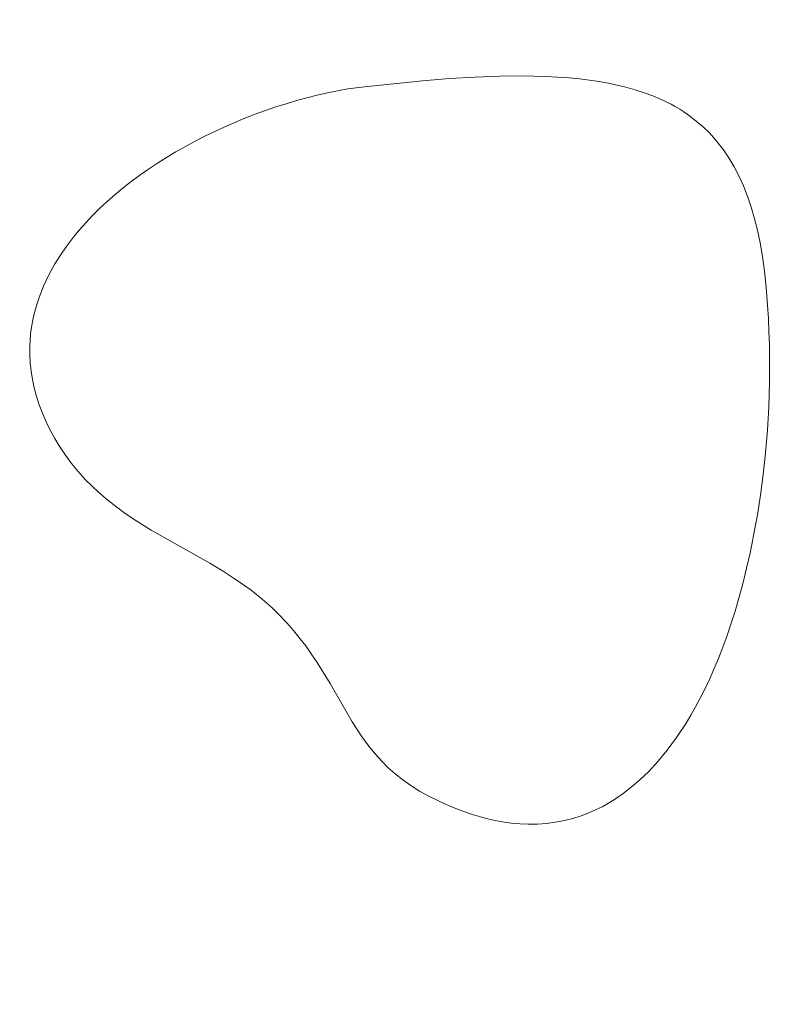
# Model space of a CAD drawing. Header units: millimetres. Extents: x -159 to 180, y -161 to 116.
# Tile 651 of 656: x 34.48 to 41.08, y 23.75 to 32.4. Entities that reach past the tile are written whole.
import ezdxf

# ---------------------------------------------------------------- set-up
doc = ezdxf.new("R2010")
doc.units = ezdxf.units.MM
doc.header["$MEASUREMENT"] = 0
doc.layers.add('Layer 1', color=7, linetype='Continuous')

msp = doc.modelspace()

# ---------------------------------------------------------------- linework, layer by layer
at = {"layer": 'Layer 1', "color": 18, "lineweight": 9}
for points, knots in [([(-158.5852, -104.074), (-158.5852, -104.074), (179.5952, -104.074), (179.5952, -104.074), (179.5952, -104.074), (179.5952, -104.074), (179.5952, 115.719), (179.5952, 115.719), (179.5952, 115.719), (179.5952, 115.719), (-158.5852, 115.719), (-158.5852, 115.719), (-158.5852, 115.719), (-158.5852, 115.719), (-158.5852, -104.074), (-158.5852, -104.074)], [0, 0, 0, 0, 0.2, 0.2, 0.2, 0.2, 0.4, 0.4, 0.4, 0.4, 0.6, 0.6, 0.6, 0.6, 1, 1, 1, 1]), ([(58.2378, 102.6565), (58.2378, 102.6565), (58.2378, 110.425), (58.2378, 110.425), (58.2378, 110.425), (58.2378, 110.425), (53.3419, 110.425), (53.3419, 110.425), (53.3419, 110.425), (53.3419, 110.425), (53.3419, 107.425), (53.3419, 107.425), (53.3419, 107.425), (53.3419, 107.425), (45.6365, 107.425), (45.6365, 107.425), (45.6365, 107.425), (45.6365, 107.425), (45.6365, 110.425), (45.6365, 110.425), (45.6365, 110.425), (45.6365, 110.425), (37.6769, 110.425), (37.6769, 110.425), (37.6769, 110.425), (37.6769, 110.425), (37.6769, 107.425), (37.6769, 107.425), (37.6769, 107.425), (37.6769, 107.425), (29.9716, 107.425), (29.9716, 107.425), (29.9716, 107.425), (29.9716, 107.425), (29.9716, 110.425), (29.9716, 110.425), (29.9716, 110.425), (29.9716, 110.425), (22.012, 110.425), (22.012, 110.425), (22.012, 110.425), (22.012, 110.425), (22.012, 107.425), (22.012, 107.425), (22.012, 107.425), (22.012, 107.425), (14.3066, 107.425), (14.3066, 107.425), (14.3066, 107.425), (14.3066, 107.425), (14.3066, 110.425), (14.3066, 110.425), (14.3066, 110.425), (14.3066, 110.425), (6.347, 110.425), (6.347, 110.425), (6.347, 110.425), (6.347, 110.425), (6.347, 107.425), (6.347, 107.425), (6.347, 107.425), (6.347, 107.425), (-1.3583, 107.425), (-1.3583, 107.425), (-1.3583, 107.425), (-1.3583, 107.425), (-1.3583, 110.425), (-1.3583, 110.425), (-1.3583, 110.425), (-1.3583, 110.425), (-9.3179, 110.425), (-9.3179, 110.425), (-9.3179, 110.425), (-9.3179, 110.425), (-9.3179, 107.425), (-9.3179, 107.425), (-9.3179, 107.425), (-9.3179, 107.425), (-17.0232, 107.425), (-17.0232, 107.425), (-17.0232, 107.425), (-17.0232, 107.425), (-17.0232, 110.425), (-17.0232, 110.425), (-17.0232, 110.425), (-17.0232, 110.425), (-24.9828, 110.425), (-24.9828, 110.425), (-24.9828, 110.425), (-24.9828, 110.425), (-24.9828, 107.425), (-24.9828, 107.425), (-24.9828, 107.425), (-24.9828, 107.425), (-32.6881, 107.425), (-32.6881, 107.425), (-32.6881, 107.425), (-32.6881, 107.425), (-32.6881, 110.425), (-32.6881, 110.425), (-32.6881, 110.425), (-32.6881, 110.425), (-40.5842, 110.425), (-40.5842, 110.425), (-40.5842, 110.425), (-40.5842, 110.425), (-40.5842, 102.6565), (-40.5842, 102.6565), (-40.5842, 102.6565), (-40.5842, 102.6565), (-37.5842, 102.6565), (-37.5842, 102.6565), (-37.5842, 102.6565), (-37.5842, 102.6565), (-37.5842, 94.6965), (-37.5842, 94.6965), (-37.5842, 94.6965), (-37.5842, 94.6965), (-40.5842, 94.6965), (-40.5842, 94.6965), (-40.5842, 94.6965), (-40.5842, 94.6965), (-40.5842, 86.9914), (-40.5842, 86.9914), (-40.5842, 86.9914), (-40.5842, 86.9914), (-37.5842, 86.9914), (-37.5842, 86.9914), (-37.5842, 86.9914), (-37.5842, 86.9914), (-37.5842, 79.0315), (-37.5842, 79.0315), (-37.5842, 79.0315), (-37.5842, 79.0315), (-40.5842, 79.0315), (-40.5842, 79.0315), (-40.5842, 79.0315), (-40.5842, 79.0315), (-40.5842, 71.3264), (-40.5842, 71.3264), (-40.5842, 71.3264), (-40.5842, 71.3264), (-37.5842, 71.3264), (-37.5842, 71.3264), (-37.5842, 71.3264), (-37.5842, 71.3264), (-37.5842, 63.3664), (-37.5842, 63.3664), (-37.5842, 63.3664), (-37.5842, 63.3664), (-40.5842, 63.3664), (-40.5842, 63.3664), (-40.5842, 63.3664), (-40.5842, 63.3664), (-40.5842, 55.6614), (-40.5842, 55.6614), (-40.5842, 55.6614), (-40.5842, 55.6614), (-37.5842, 55.6614), (-37.5842, 55.6614), (-37.5842, 55.6614), (-37.5842, 55.6614), (-37.5842, 47.7014), (-37.5842, 47.7014), (-37.5842, 47.7014), (-37.5842, 47.7014), (-40.5842, 47.7014), (-40.5842, 47.7014), (-40.5842, 47.7014), (-40.5842, 47.7014), (-40.5842, 39.9963), (-40.5842, 39.9963), (-40.5842, 39.9963), (-40.5842, 39.9963), (-37.5842, 39.9963), (-37.5842, 39.9963), (-37.5842, 39.9963), (-37.5842, 39.9963), (-37.5842, 32.0373), (-37.5842, 32.0373), (-37.5842, 32.0373), (-37.5842, 32.0373), (-40.5842, 32.0373), (-40.5842, 32.0373), (-40.5842, 32.0373), (-40.5842, 32.0373), (-40.5842, 24.3313), (-40.5842, 24.3313), (-40.5842, 24.3313), (-40.5842, 24.3313), (-37.5842, 24.3313), (-37.5842, 24.3313), (-37.5842, 24.3313), (-37.5842, 24.3313), (-37.5842, 16.3723), (-37.5842, 16.3723), (-37.5842, 16.3723), (-37.5842, 16.3723), (-40.5842, 16.3723), (-40.5842, 16.3723), (-40.5842, 16.3723), (-40.5842, 16.3723), (-40.5842, 8.6028), (-40.5842, 8.6028), (-40.5842, 8.6028), (-40.5842, 8.6028), (-32.6881, 8.6028), (-32.6881, 8.6028), (-32.6881, 8.6028), (-32.6881, 8.6028), (-32.6881, 11.6028), (-32.6881, 11.6028), (-32.6881, 11.6028), (-32.6881, 11.6028), (-24.9828, 11.6028), (-24.9828, 11.6028), (-24.9828, 11.6028), (-24.9828, 11.6028), (-24.9828, 8.6028), (-24.9828, 8.6028), (-24.9828, 8.6028), (-24.9828, 8.6028), (-17.0232, 8.6028), (-17.0232, 8.6028), (-17.0232, 8.6028), (-17.0232, 8.6028), (-17.0232, 11.6028), (-17.0232, 11.6028), (-17.0232, 11.6028), (-17.0232, 11.6028), (-9.3179, 11.6028), (-9.3179, 11.6028), (-9.3179, 11.6028), (-9.3179, 11.6028), (-9.3179, 8.6028), (-9.3179, 8.6028), (-9.3179, 8.6028), (-9.3179, 8.6028), (-1.3583, 8.6028), (-1.3583, 8.6028), (-1.3583, 8.6028), (-1.3583, 8.6028), (-1.3583, 11.6028), (-1.3583, 11.6028), (-1.3583, 11.6028), (-1.3583, 11.6028), (6.347, 11.6028), (6.347, 11.6028), (6.347, 11.6028), (6.347, 11.6028), (6.347, 8.6028), (6.347, 8.6028), (6.347, 8.6028), (6.347, 8.6028), (14.3066, 8.6028), (14.3066, 8.6028), (14.3066, 8.6028), (14.3066, 8.6028), (14.3066, 11.6028), (14.3066, 11.6028), (14.3066, 11.6028), (14.3066, 11.6028), (22.012, 11.6028), (22.012, 11.6028), (22.012, 11.6028), (22.012, 11.6028), (22.012, 8.6028), (22.012, 8.6028), (22.012, 8.6028), (22.012, 8.6028), (29.9716, 8.6028), (29.9716, 8.6028), (29.9716, 8.6028), (29.9716, 8.6028), (29.9716, 11.6028), (29.9716, 11.6028), (29.9716, 11.6028), (29.9716, 11.6028), (37.6769, 11.6028), (37.6769, 11.6028), (37.6769, 11.6028), (37.6769, 11.6028), (37.6769, 8.6028), (37.6769, 8.6028), (37.6769, 8.6028), (37.6769, 8.6028), (45.6365, 8.6028), (45.6365, 8.6028), (45.6365, 8.6028), (45.6365, 8.6028), (45.6365, 11.6028), (45.6365, 11.6028), (45.6365, 11.6028), (45.6365, 11.6028), (53.3419, 11.6028), (53.3419, 11.6028), (53.3419, 11.6028), (53.3419, 11.6028), (53.3419, 8.6028), (53.3419, 8.6028), (53.3419, 8.6028), (53.3419, 8.6028), (58.2378, 8.6028), (58.2378, 8.6028), (58.2378, 8.6028), (58.2378, 8.6028), (58.2378, 16.3723), (58.2378, 16.3723), (58.2378, 16.3723), (58.2378, 16.3723), (61.2378, 16.3723), (61.2378, 16.3723), (61.2378, 16.3723), (61.2378, 16.3723), (61.2378, 24.3313), (61.2378, 24.3313), (61.2378, 24.3313), (61.2378, 24.3313), (58.2378, 24.3313), (58.2378, 24.3313), (58.2378, 24.3313), (58.2378, 24.3313), (58.2378, 32.0373), (58.2378, 32.0373), (58.2378, 32.0373), (58.2378, 32.0373), (61.2378, 32.0373), (61.2378, 32.0373), (61.2378, 32.0373), (61.2378, 32.0373), (61.2378, 39.9963), (61.2378, 39.9963), (61.2378, 39.9963), (61.2378, 39.9963), (58.2378, 39.9963), (58.2378, 39.9963), (58.2378, 39.9963), (58.2378, 39.9963), (58.2378, 47.7014), (58.2378, 47.7014), (58.2378, 47.7014), (58.2378, 47.7014), (61.2378, 47.7014), (61.2378, 47.7014), (61.2378, 47.7014), (61.2378, 47.7014), (61.2378, 55.6614), (61.2378, 55.6614), (61.2378, 55.6614), (61.2378, 55.6614), (58.2378, 55.6614), (58.2378, 55.6614), (58.2378, 55.6614), (58.2378, 55.6614), (58.2378, 63.3664), (58.2378, 63.3664), (58.2378, 63.3664), (58.2378, 63.3664), (61.2378, 63.3664), (61.2378, 63.3664), (61.2378, 63.3664), (61.2378, 63.3664), (61.2378, 71.3264), (61.2378, 71.3264), (61.2378, 71.3264), (61.2378, 71.3264), (58.2378, 71.3264), (58.2378, 71.3264), (58.2378, 71.3264), (58.2378, 71.3264), (58.2378, 79.0315), (58.2378, 79.0315), (58.2378, 79.0315), (58.2378, 79.0315), (61.2378, 79.0315), (61.2378, 79.0315), (61.2378, 79.0315), (61.2378, 79.0315), (61.2378, 86.9914), (61.2378, 86.9914), (61.2378, 86.9914), (61.2378, 86.9914), (58.2378, 86.9914), (58.2378, 86.9914), (58.2378, 86.9914), (58.2378, 86.9914), (58.2378, 94.6965), (58.2378, 94.6965), (58.2378, 94.6965), (58.2378, 94.6965), (61.2378, 94.6965), (61.2378, 94.6965), (61.2378, 94.6965), (61.2378, 94.6965), (61.2378, 102.6565), (61.2378, 102.6565), (61.2378, 102.6565), (61.2378, 102.6565), (58.2378, 102.6565), (58.2378, 102.6565)], [0, 0, 0, 0, 0.009901, 0.009901, 0.009901, 0.009901, 0.019802, 0.019802, 0.019802, 0.019802, 0.029703, 0.029703, 0.029703, 0.029703, 0.039604, 0.039604, 0.039604, 0.039604, 0.049505, 0.049505, 0.049505, 0.049505, 0.059406, 0.059406, 0.059406, 0.059406, 0.069307, 0.069307, 0.069307, 0.069307, 0.079208, 0.079208, 0.079208, 0.079208, 0.089109, 0.089109, 0.089109, 0.089109, 0.09901, 0.09901, 0.09901, 0.09901, 0.108911, 0.108911, 0.108911, 0.108911, 0.118812, 0.118812, 0.118812, 0.118812, 0.128713, 0.128713, 0.128713, 0.128713, 0.138614, 0.138614, 0.138614, 0.138614, 0.148515, 0.148515, 0.148515, 0.148515, 0.158416, 0.158416, 0.158416, 0.158416, 0.168317, 0.168317, 0.168317, 0.168317, 0.178218, 0.178218, 0.178218, 0.178218, 0.188119, 0.188119, 0.188119, 0.188119, 0.19802, 0.19802, 0.19802, 0.19802, 0.207921, 0.207921, 0.207921, 0.207921, 0.217822, 0.217822, 0.217822, 0.217822, 0.227723, 0.227723, 0.227723, 0.227723, 0.237624, 0.237624, 0.237624, 0.237624, 0.247525, 0.247525, 0.247525, 0.247525, 0.257426, 0.257426, 0.257426, 0.257426, 0.267327, 0.267327, 0.267327, 0.267327, 0.277228, 0.277228, 0.277228, 0.277228, 0.287129, 0.287129, 0.287129, 0.287129, 0.29703, 0.29703, 0.29703, 0.29703, 0.306931, 0.306931, 0.306931, 0.306931, 0.316832, 0.316832, 0.316832, 0.316832, 0.326733, 0.326733, 0.326733, 0.326733, 0.336634, 0.336634, 0.336634, 0.336634, 0.346535, 0.346535, 0.346535, 0.346535, 0.356436, 0.356436, 0.356436, 0.356436, 0.366337, 0.366337, 0.366337, 0.366337, 0.376238, 0.376238, 0.376238, 0.376238, 0.386139, 0.386139, 0.386139, 0.386139, 0.39604, 0.39604, 0.39604, 0.39604, 0.405941, 0.405941, 0.405941, 0.405941, 0.415842, 0.415842, 0.415842, 0.415842, 0.425743, 0.425743, 0.425743, 0.425743, 0.435644, 0.435644, 0.435644, 0.435644, 0.445545, 0.445545, 0.445545, 0.445545, 0.455446, 0.455446, 0.455446, 0.455446, 0.465347, 0.465347, 0.465347, 0.465347, 0.475248, 0.475248, 0.475248, 0.475248, 0.485149, 0.485149, 0.485149, 0.485149, 0.49505, 0.49505, 0.49505, 0.49505, 0.50495, 0.50495, 0.50495, 0.50495, 0.514851, 0.514851, 0.514851, 0.514851, 0.524752, 0.524752, 0.524752, 0.524752, 0.534653, 0.534653, 0.534653, 0.534653, 0.544554, 0.544554, 0.544554, 0.544554, 0.554455, 0.554455, 0.554455, 0.554455, 0.564356, 0.564356, 0.564356, 0.564356, 0.574257, 0.574257, 0.574257, 0.574257, 0.584158, 0.584158, 0.584158, 0.584158, 0.594059, 0.594059, 0.594059, 0.594059, 0.60396, 0.60396, 0.60396, 0.60396, 0.613861, 0.613861, 0.613861, 0.613861, 0.623762, 0.623762, 0.623762, 0.623762, 0.633663, 0.633663, 0.633663, 0.633663, 0.643564, 0.643564, 0.643564, 0.643564, 0.653465, 0.653465, 0.653465, 0.653465, 0.663366, 0.663366, 0.663366, 0.663366, 0.673267, 0.673267, 0.673267, 0.673267, 0.683168, 0.683168, 0.683168, 0.683168, 0.693069, 0.693069, 0.693069, 0.693069, 0.70297, 0.70297, 0.70297, 0.70297, 0.712871, 0.712871, 0.712871, 0.712871, 0.722772, 0.722772, 0.722772, 0.722772, 0.732673, 0.732673, 0.732673, 0.732673, 0.742574, 0.742574, 0.742574, 0.742574, 0.752475, 0.752475, 0.752475, 0.752475, 0.762376, 0.762376, 0.762376, 0.762376, 0.772277, 0.772277, 0.772277, 0.772277, 0.782178, 0.782178, 0.782178, 0.782178, 0.792079, 0.792079, 0.792079, 0.792079, 0.80198, 0.80198, 0.80198, 0.80198, 0.811881, 0.811881, 0.811881, 0.811881, 0.821782, 0.821782, 0.821782, 0.821782, 0.831683, 0.831683, 0.831683, 0.831683, 0.841584, 0.841584, 0.841584, 0.841584, 0.851485, 0.851485, 0.851485, 0.851485, 0.861386, 0.861386, 0.861386, 0.861386, 0.871287, 0.871287, 0.871287, 0.871287, 0.881188, 0.881188, 0.881188, 0.881188, 0.891089, 0.891089, 0.891089, 0.891089, 0.90099, 0.90099, 0.90099, 0.90099, 0.910891, 0.910891, 0.910891, 0.910891, 0.920792, 0.920792, 0.920792, 0.920792, 0.930693, 0.930693, 0.930693, 0.930693, 0.940594, 0.940594, 0.940594, 0.940594, 0.950495, 0.950495, 0.950495, 0.950495, 0.960396, 0.960396, 0.960396, 0.960396, 0.970297, 0.970297, 0.970297, 0.970297, 0.980198, 0.980198, 0.980198, 0.980198, 1, 1, 1, 1]), ([(38.2617, 25.4924), (38.2617, 25.4924), (38.1669, 25.5351), (38.1669, 25.5351), (38.1669, 25.5351), (38.1669, 25.5351), (38.0786, 25.5793), (38.0786, 25.5793), (38.0786, 25.5793), (38.0786, 25.5793), (37.9964, 25.6251), (37.9964, 25.6251), (37.9964, 25.6251), (37.9964, 25.6251), (37.9199, 25.6728), (37.9199, 25.6728), (37.9199, 25.6728), (37.9199, 25.6728), (37.8488, 25.7227), (37.8488, 25.7227), (37.8488, 25.7227), (37.8488, 25.7227), (37.7825, 25.775), (37.7825, 25.775), (37.7825, 25.775), (37.7825, 25.775), (37.7208, 25.8298), (37.7208, 25.8298), (37.7208, 25.8298), (37.7208, 25.8298), (37.6633, 25.8874), (37.6633, 25.8874), (37.6633, 25.8874), (37.6633, 25.8874), (37.6057, 25.9504), (37.6057, 25.9504), (37.6057, 25.9504), (37.6057, 25.9504), (37.5493, 26.0189), (37.5493, 26.0189), (37.5493, 26.0189), (37.5493, 26.0189), (37.4854, 26.1078), (37.4854, 26.1078), (37.4854, 26.1078), (37.4854, 26.1078), (37.4053, 26.2317), (37.4053, 26.2317), (37.4053, 26.2317), (37.4053, 26.2317), (37.2103, 26.5686), (37.2103, 26.5686), (37.2103, 26.5686), (37.2103, 26.5686), (37.0953, 26.7545), (37.0953, 26.7545), (37.0953, 26.7545), (37.0953, 26.7545), (37.0451, 26.8302), (37.0451, 26.8302), (37.0451, 26.8302), (37.0451, 26.8302), (36.9961, 26.8993), (36.9961, 26.8993), (36.9961, 26.8993), (36.9961, 26.8993), (36.9456, 26.9651), (36.9456, 26.9651), (36.9456, 26.9651), (36.9456, 26.9651), (36.8908, 27.0311), (36.8908, 27.0311), (36.8908, 27.0311), (36.8908, 27.0311), (36.8291, 27.1009), (36.8291, 27.1009), (36.8291, 27.1009), (36.8291, 27.1009), (36.7576, 27.178), (36.7576, 27.178), (36.7576, 27.178), (36.7576, 27.178), (36.73, 27.2053), (36.73, 27.2053), (36.73, 27.2053), (36.73, 27.2053), (36.7019, 27.2327), (36.7019, 27.2327), (36.7019, 27.2327), (36.7019, 27.2327), (36.6736, 27.258), (36.6736, 27.258), (36.6736, 27.258), (36.6736, 27.258), (36.6142, 27.3106), (36.6142, 27.3106), (36.6142, 27.3106), (36.6142, 27.3106), (36.5173, 27.387), (36.5173, 27.387), (36.5173, 27.387), (36.5173, 27.387), (36.4504, 27.4352), (36.4504, 27.4352), (36.4504, 27.4352), (36.4504, 27.4352), (36.3687, 27.4907), (36.3687, 27.4907), (36.3687, 27.4907), (36.3687, 27.4907), (36.2706, 27.5539), (36.2706, 27.5539), (36.2706, 27.5539), (36.2706, 27.5539), (36.1542, 27.6252), (36.1542, 27.6252), (36.1542, 27.6252), (36.1542, 27.6252), (35.6395, 27.9153), (35.6395, 27.9153), (35.6395, 27.9153), (35.6395, 27.9153), (35.5135, 27.9934), (35.5135, 27.9934), (35.5135, 27.9934), (35.5135, 27.9934), (35.4109, 28.0611), (35.4109, 28.0611), (35.4109, 28.0611), (35.4109, 28.0611), (35.3357, 28.1158), (35.3357, 28.1158), (35.3357, 28.1158), (35.3357, 28.1158), (35.2418, 28.1902), (35.2418, 28.1902), (35.2418, 28.1902), (35.2418, 28.1902), (35.1753, 28.2473), (35.1753, 28.2473), (35.1753, 28.2473), (35.1753, 28.2473), (35.1215, 28.2971), (35.1215, 28.2971), (35.1215, 28.2971), (35.1215, 28.2971), (35.0596, 28.3596), (35.0596, 28.3596), (35.0596, 28.3596), (35.0596, 28.3596), (34.9974, 28.4303), (34.9974, 28.4303), (34.9974, 28.4303), (34.9974, 28.4303), (34.9395, 28.5017), (34.9395, 28.5017), (34.9395, 28.5017), (34.9395, 28.5017), (34.886, 28.5739), (34.886, 28.5739), (34.886, 28.5739), (34.886, 28.5739), (34.8367, 28.6466), (34.8367, 28.6466), (34.8367, 28.6466), (34.8367, 28.6466), (34.7918, 28.7199), (34.7918, 28.7199), (34.7918, 28.7199), (34.7918, 28.7199), (34.751, 28.7935), (34.751, 28.7935), (34.751, 28.7935), (34.751, 28.7935), (34.7145, 28.8674), (34.7145, 28.8674), (34.7145, 28.8674), (34.7145, 28.8674), (34.6822, 28.9414), (34.6822, 28.9414), (34.6822, 28.9414), (34.6822, 28.9414), (34.654, 29.0156), (34.654, 29.0156), (34.654, 29.0156), (34.654, 29.0156), (34.63, 29.0896), (34.63, 29.0896), (34.63, 29.0896), (34.63, 29.0896), (34.6101, 29.1636), (34.6101, 29.1636), (34.6101, 29.1636), (34.6101, 29.1636), (34.5942, 29.2373), (34.5942, 29.2373), (34.5942, 29.2373), (34.5942, 29.2373), (34.5825, 29.3106), (34.5825, 29.3106), (34.5825, 29.3106), (34.5825, 29.3106), (34.5747, 29.3835), (34.5747, 29.3835), (34.5747, 29.3835), (34.5747, 29.3835), (34.571, 29.4559), (34.571, 29.4559), (34.571, 29.4559), (34.571, 29.4559), (34.5712, 29.5276), (34.5712, 29.5276), (34.5712, 29.5276), (34.5712, 29.5276), (34.5741, 29.5836), (34.5741, 29.5836), (34.5741, 29.5836), (34.5741, 29.5836), (34.5792, 29.6389), (34.5792, 29.6389), (34.5792, 29.6389), (34.5792, 29.6389), (34.5865, 29.6936), (34.5865, 29.6936), (34.5865, 29.6936), (34.5865, 29.6936), (34.5959, 29.7476), (34.5959, 29.7476), (34.5959, 29.7476), (34.5959, 29.7476), (34.6073, 29.801), (34.6073, 29.801), (34.6073, 29.801), (34.6073, 29.801), (34.6207, 29.8537), (34.6207, 29.8537), (34.6207, 29.8537), (34.6207, 29.8537), (34.6361, 29.9057), (34.6361, 29.9057), (34.6361, 29.9057), (34.6361, 29.9057), (34.6534, 29.9571), (34.6534, 29.9571), (34.6534, 29.9571), (34.6534, 29.9571), (34.6933, 30.0581), (34.6933, 30.0581), (34.6933, 30.0581), (34.6933, 30.0581), (34.7401, 30.1566), (34.7401, 30.1566), (34.7401, 30.1566), (34.7401, 30.1566), (34.7933, 30.2527), (34.7933, 30.2527), (34.7933, 30.2527), (34.7933, 30.2527), (34.8524, 30.3464), (34.8524, 30.3464), (34.8524, 30.3464), (34.8524, 30.3464), (34.9005, 30.4152), (34.9005, 30.4152), (34.9005, 30.4152), (34.9005, 30.4152), (34.9518, 30.4827), (34.9518, 30.4827), (34.9518, 30.4827), (34.9518, 30.4827), (35.0062, 30.549), (35.0062, 30.549), (35.0062, 30.549), (35.0062, 30.549), (35.0637, 30.6141), (35.0637, 30.6141), (35.0637, 30.6141), (35.0637, 30.6141), (35.1239, 30.6778), (35.1239, 30.6778), (35.1239, 30.6778), (35.1239, 30.6778), (35.187, 30.7402), (35.187, 30.7402), (35.187, 30.7402), (35.187, 30.7402), (35.2526, 30.8013), (35.2526, 30.8013), (35.2526, 30.8013), (35.2526, 30.8013), (35.3207, 30.8609), (35.3207, 30.8609), (35.3207, 30.8609), (35.3207, 30.8609), (35.3911, 30.9192), (35.3911, 30.9192), (35.3911, 30.9192), (35.3911, 30.9192), (35.4638, 30.9759), (35.4638, 30.9759), (35.4638, 30.9759), (35.4638, 30.9759), (35.5386, 31.0312), (35.5386, 31.0312), (35.5386, 31.0312), (35.5386, 31.0312), (35.6153, 31.0849), (35.6153, 31.0849), (35.6153, 31.0849), (35.6153, 31.0849), (35.6939, 31.1371), (35.6939, 31.1371), (35.6939, 31.1371), (35.6939, 31.1371), (35.7741, 31.1877), (35.7741, 31.1877), (35.7741, 31.1877), (35.7741, 31.1877), (35.856, 31.2366), (35.856, 31.2366), (35.856, 31.2366), (35.856, 31.2366), (35.9393, 31.2839), (35.9393, 31.2839), (35.9393, 31.2839), (35.9393, 31.2839), (36.0239, 31.3295), (36.0239, 31.3295), (36.0239, 31.3295), (36.0239, 31.3295), (36.1098, 31.3734), (36.1098, 31.3734), (36.1098, 31.3734), (36.1098, 31.3734), (36.1967, 31.4156), (36.1967, 31.4156), (36.1967, 31.4156), (36.1967, 31.4156), (36.2845, 31.4559), (36.2845, 31.4559), (36.2845, 31.4559), (36.2845, 31.4559), (36.3731, 31.4944), (36.3731, 31.4944), (36.3731, 31.4944), (36.3731, 31.4944), (36.4625, 31.5311), (36.4625, 31.5311), (36.4625, 31.5311), (36.4625, 31.5311), (36.5524, 31.5658), (36.5524, 31.5658), (36.5524, 31.5658), (36.5524, 31.5658), (36.6427, 31.5987), (36.6427, 31.5987), (36.6427, 31.5987), (36.6427, 31.5987), (36.7333, 31.6296), (36.7333, 31.6296), (36.7333, 31.6296), (36.7333, 31.6296), (36.8241, 31.6585), (36.8241, 31.6585), (36.8241, 31.6585), (36.8241, 31.6585), (36.915, 31.6853), (36.915, 31.6853), (36.915, 31.6853), (36.915, 31.6853), (37.0057, 31.7102), (37.0057, 31.7102), (37.0057, 31.7102), (37.0057, 31.7102), (37.0963, 31.7329), (37.0963, 31.7329), (37.0963, 31.7329), (37.0963, 31.7329), (37.1865, 31.7536), (37.1865, 31.7536), (37.1865, 31.7536), (37.1865, 31.7536), (37.2762, 31.772), (37.2762, 31.772), (37.2762, 31.772), (37.2762, 31.772), (37.3654, 31.7883), (37.3654, 31.7883), (37.3654, 31.7883), (37.3654, 31.7883), (37.4388, 31.7991), (37.4388, 31.7991), (37.4388, 31.7991), (37.4388, 31.7991), (37.5115, 31.8079), (37.5115, 31.8079), (37.5115, 31.8079), (37.5115, 31.8079), (38.0212, 31.8606), (38.0212, 31.8606), (38.0212, 31.8606), (38.0212, 31.8606), (38.2589, 31.8791), (38.2589, 31.8791), (38.2589, 31.8791), (38.2589, 31.8791), (38.4853, 31.8928), (38.4853, 31.8928), (38.4853, 31.8928), (38.4853, 31.8928), (38.7008, 31.9006), (38.7008, 31.9006), (38.7008, 31.9006), (38.7008, 31.9006), (38.9054, 31.9026), (38.9054, 31.9026), (38.9054, 31.9026), (38.9054, 31.9026), (39.0994, 31.8977), (39.0994, 31.8977), (39.0994, 31.8977), (39.0994, 31.8977), (39.2071, 31.8922), (39.2071, 31.8922), (39.2071, 31.8922), (39.2071, 31.8922), (39.3074, 31.8849), (39.3074, 31.8849), (39.3074, 31.8849), (39.3074, 31.8849), (39.4014, 31.876), (39.4014, 31.876), (39.4014, 31.876), (39.4014, 31.876), (39.49, 31.8652), (39.49, 31.8652), (39.49, 31.8652), (39.49, 31.8652), (39.5741, 31.8526), (39.5741, 31.8526), (39.5741, 31.8526), (39.5741, 31.8526), (39.6547, 31.8381), (39.6547, 31.8381), (39.6547, 31.8381), (39.6547, 31.8381), (39.7327, 31.8218), (39.7327, 31.8218), (39.7327, 31.8218), (39.7327, 31.8218), (39.8091, 31.8035), (39.8091, 31.8035), (39.8091, 31.8035), (39.8091, 31.8035), (39.8892, 31.7811), (39.8892, 31.7811), (39.8892, 31.7811), (39.8892, 31.7811), (39.9698, 31.7549), (39.9698, 31.7549), (39.9698, 31.7549), (39.9698, 31.7549), (40.0463, 31.7265), (40.0463, 31.7265), (40.0463, 31.7265), (40.0463, 31.7265), (40.114, 31.6975), (40.114, 31.6975), (40.114, 31.6975), (40.114, 31.6975), (40.145, 31.6838), (40.145, 31.6838), (40.145, 31.6838), (40.145, 31.6838), (40.1753, 31.6692), (40.1753, 31.6692), (40.1753, 31.6692), (40.1753, 31.6692), (40.2051, 31.6536), (40.2051, 31.6536), (40.2051, 31.6536), (40.2051, 31.6536), (40.2344, 31.637), (40.2344, 31.637), (40.2344, 31.637), (40.2344, 31.637), (40.2821, 31.6103), (40.2821, 31.6103), (40.2821, 31.6103), (40.2821, 31.6103), (40.3167, 31.5885), (40.3167, 31.5885), (40.3167, 31.5885), (40.3167, 31.5885), (40.3589, 31.5588), (40.3589, 31.5588), (40.3589, 31.5588), (40.3589, 31.5588), (40.4274, 31.5064), (40.4274, 31.5064), (40.4274, 31.5064), (40.4274, 31.5064), (40.4875, 31.4557), (40.4875, 31.4557), (40.4875, 31.4557), (40.4875, 31.4557), (40.5427, 31.4024), (40.5427, 31.4024), (40.5427, 31.4024), (40.5427, 31.4024), (40.5965, 31.342), (40.5965, 31.342), (40.5965, 31.342), (40.5965, 31.342), (40.6673, 31.2525), (40.6673, 31.2525), (40.6673, 31.2525), (40.6673, 31.2525), (40.7139, 31.1829), (40.7139, 31.1829), (40.7139, 31.1829), (40.7139, 31.1829), (40.7598, 31.1053), (40.7598, 31.1053), (40.7598, 31.1053), (40.7598, 31.1053), (40.802, 31.0256), (40.802, 31.0256), (40.802, 31.0256), (40.802, 31.0256), (40.8424, 30.9362), (40.8424, 30.9362), (40.8424, 30.9362), (40.8424, 30.9362), (40.8829, 30.8298), (40.8829, 30.8298), (40.8829, 30.8298), (40.8829, 30.8298), (40.9118, 30.7425), (40.9118, 30.7425), (40.9118, 30.7425), (40.9118, 30.7425), (40.939, 30.6488), (40.939, 30.6488), (40.939, 30.6488), (40.939, 30.6488), (40.9642, 30.5476), (40.9642, 30.5476), (40.9642, 30.5476), (40.9642, 30.5476), (40.9873, 30.4379), (40.9873, 30.4379), (40.9873, 30.4379), (40.9873, 30.4379), (41.008, 30.3183), (41.008, 30.3183), (41.008, 30.3183), (41.008, 30.3183), (41.0261, 30.1879), (41.0261, 30.1879), (41.0261, 30.1879), (41.0261, 30.1879), (41.0414, 30.0455), (41.0414, 30.0455), (41.0414, 30.0455), (41.0414, 30.0455), (41.0537, 29.8899), (41.0537, 29.8899), (41.0537, 29.8899), (41.0537, 29.8899), (41.0606, 29.7729), (41.0606, 29.7729), (41.0606, 29.7729), (41.0606, 29.7729), (41.0657, 29.6574), (41.0657, 29.6574), (41.0657, 29.6574), (41.0657, 29.6574), (41.0691, 29.5434), (41.0691, 29.5434), (41.0691, 29.5434), (41.0691, 29.5434), (41.071, 29.4311), (41.071, 29.4311), (41.071, 29.4311), (41.071, 29.4311), (41.07, 29.2113), (41.07, 29.2113), (41.07, 29.2113), (41.07, 29.2113), (41.0634, 28.9984), (41.0634, 28.9984), (41.0634, 28.9984), (41.0634, 28.9984), (41.0516, 28.7927), (41.0516, 28.7927), (41.0516, 28.7927), (41.0516, 28.7927), (41.0352, 28.5946), (41.0352, 28.5946), (41.0352, 28.5946), (41.0352, 28.5946), (41.0147, 28.4042), (41.0147, 28.4042), (41.0147, 28.4042), (41.0147, 28.4042), (40.9907, 28.2221), (40.9907, 28.2221), (40.9907, 28.2221), (40.9907, 28.2221), (40.9636, 28.0484), (40.9636, 28.0484), (40.9636, 28.0484), (40.9636, 28.0484), (40.9341, 27.8835), (40.9341, 27.8835), (40.9341, 27.8835), (40.9341, 27.8835), (40.9026, 27.7278), (40.9026, 27.7278), (40.9026, 27.7278), (40.9026, 27.7278), (40.8697, 27.5816), (40.8697, 27.5816), (40.8697, 27.5816), (40.8697, 27.5816), (40.8358, 27.4452), (40.8358, 27.4452), (40.8358, 27.4452), (40.8358, 27.4452), (40.8016, 27.3188), (40.8016, 27.3188), (40.8016, 27.3188), (40.8016, 27.3188), (40.7676, 27.203), (40.7676, 27.203), (40.7676, 27.203), (40.7676, 27.203), (40.7343, 27.0979), (40.7343, 27.0979), (40.7343, 27.0979), (40.7343, 27.0979), (40.6975, 26.99), (40.6975, 26.99), (40.6975, 26.99), (40.6975, 26.99), (40.6599, 26.8869), (40.6599, 26.8869), (40.6599, 26.8869), (40.6599, 26.8869), (40.6215, 26.7886), (40.6215, 26.7886), (40.6215, 26.7886), (40.6215, 26.7886), (40.5824, 26.6948), (40.5824, 26.6948), (40.5824, 26.6948), (40.5824, 26.6948), (40.5427, 26.6054), (40.5427, 26.6054), (40.5427, 26.6054), (40.5427, 26.6054), (40.5024, 26.5204), (40.5024, 26.5204), (40.5024, 26.5204), (40.5024, 26.5204), (40.4617, 26.4397), (40.4617, 26.4397), (40.4617, 26.4397), (40.4617, 26.4397), (40.4207, 26.3631), (40.4207, 26.3631), (40.4207, 26.3631), (40.4207, 26.3631), (40.3794, 26.2904), (40.3794, 26.2904), (40.3794, 26.2904), (40.3794, 26.2904), (40.3379, 26.2217), (40.3379, 26.2217), (40.3379, 26.2217), (40.3379, 26.2217), (40.2547, 26.0954), (40.2547, 26.0954), (40.2547, 26.0954), (40.2547, 26.0954), (40.1718, 25.9834), (40.1718, 25.9834), (40.1718, 25.9834), (40.1718, 25.9834), (40.0898, 25.8846), (40.0898, 25.8846), (40.0898, 25.8846), (40.0898, 25.8846), (40.0094, 25.7981), (40.0094, 25.7981), (40.0094, 25.7981), (40.0094, 25.7981), (39.9313, 25.7231), (39.9313, 25.7231), (39.9313, 25.7231), (39.9313, 25.7231), (39.8562, 25.6586), (39.8562, 25.6586), (39.8562, 25.6586), (39.8562, 25.6586), (39.7848, 25.6038), (39.7848, 25.6038), (39.7848, 25.6038), (39.7848, 25.6038), (39.7177, 25.5576), (39.7177, 25.5576), (39.7177, 25.5576), (39.7177, 25.5576), (39.6555, 25.5192), (39.6555, 25.5192), (39.6555, 25.5192), (39.6555, 25.5192), (39.5991, 25.4877), (39.5991, 25.4877), (39.5991, 25.4877), (39.5991, 25.4877), (39.549, 25.4621), (39.549, 25.4621), (39.549, 25.4621), (39.549, 25.4621), (39.4846, 25.4332), (39.4846, 25.4332), (39.4846, 25.4332), (39.4846, 25.4332), (39.4158, 25.4072), (39.4158, 25.4072), (39.4158, 25.4072), (39.4158, 25.4072), (39.3434, 25.3847), (39.3434, 25.3847), (39.3434, 25.3847), (39.3434, 25.3847), (39.2681, 25.366), (39.2681, 25.366), (39.2681, 25.366), (39.2681, 25.366), (39.1906, 25.3513), (39.1906, 25.3513), (39.1906, 25.3513), (39.1906, 25.3513), (39.1115, 25.3409), (39.1115, 25.3409), (39.1115, 25.3409), (39.1115, 25.3409), (39.0315, 25.3353), (39.0315, 25.3353), (39.0315, 25.3353), (39.0315, 25.3353), (38.9514, 25.3347), (38.9514, 25.3347), (38.9514, 25.3347), (38.9514, 25.3347), (38.8787, 25.3375), (38.8787, 25.3375), (38.8787, 25.3375), (38.8787, 25.3375), (38.8031, 25.3436), (38.8031, 25.3436), (38.8031, 25.3436), (38.8031, 25.3436), (38.7215, 25.3549), (38.7215, 25.3549), (38.7215, 25.3549), (38.7215, 25.3549), (38.6308, 25.3733), (38.6308, 25.3733), (38.6308, 25.3733), (38.6308, 25.3733), (38.5518, 25.3926), (38.5518, 25.3926), (38.5518, 25.3926), (38.5518, 25.3926), (38.4702, 25.4158), (38.4702, 25.4158), (38.4702, 25.4158), (38.4702, 25.4158), (38.3766, 25.4475), (38.3766, 25.4475), (38.3766, 25.4475), (38.3766, 25.4475), (38.2617, 25.4924), (38.2617, 25.4924)], [0, 0, 0, 0, 0.005051, 0.005051, 0.005051, 0.005051, 0.010101, 0.010101, 0.010101, 0.010101, 0.015152, 0.015152, 0.015152, 0.015152, 0.020202, 0.020202, 0.020202, 0.020202, 0.025253, 0.025253, 0.025253, 0.025253, 0.030303, 0.030303, 0.030303, 0.030303, 0.035354, 0.035354, 0.035354, 0.035354, 0.040404, 0.040404, 0.040404, 0.040404, 0.045455, 0.045455, 0.045455, 0.045455, 0.050505, 0.050505, 0.050505, 0.050505, 0.055556, 0.055556, 0.055556, 0.055556, 0.060606, 0.060606, 0.060606, 0.060606, 0.065657, 0.065657, 0.065657, 0.065657, 0.070707, 0.070707, 0.070707, 0.070707, 0.075758, 0.075758, 0.075758, 0.075758, 0.080808, 0.080808, 0.080808, 0.080808, 0.085859, 0.085859, 0.085859, 0.085859, 0.090909, 0.090909, 0.090909, 0.090909, 0.09596, 0.09596, 0.09596, 0.09596, 0.10101, 0.10101, 0.10101, 0.10101, 0.106061, 0.106061, 0.106061, 0.106061, 0.111111, 0.111111, 0.111111, 0.111111, 0.116162, 0.116162, 0.116162, 0.116162, 0.121212, 0.121212, 0.121212, 0.121212, 0.126263, 0.126263, 0.126263, 0.126263, 0.131313, 0.131313, 0.131313, 0.131313, 0.136364, 0.136364, 0.136364, 0.136364, 0.141414, 0.141414, 0.141414, 0.141414, 0.146465, 0.146465, 0.146465, 0.146465, 0.151515, 0.151515, 0.151515, 0.151515, 0.156566, 0.156566, 0.156566, 0.156566, 0.161616, 0.161616, 0.161616, 0.161616, 0.166667, 0.166667, 0.166667, 0.166667, 0.171717, 0.171717, 0.171717, 0.171717, 0.176768, 0.176768, 0.176768, 0.176768, 0.181818, 0.181818, 0.181818, 0.181818, 0.186869, 0.186869, 0.186869, 0.186869, 0.191919, 0.191919, 0.191919, 0.191919, 0.19697, 0.19697, 0.19697, 0.19697, 0.20202, 0.20202, 0.20202, 0.20202, 0.207071, 0.207071, 0.207071, 0.207071, 0.212121, 0.212121, 0.212121, 0.212121, 0.217172, 0.217172, 0.217172, 0.217172, 0.222222, 0.222222, 0.222222, 0.222222, 0.227273, 0.227273, 0.227273, 0.227273, 0.232323, 0.232323, 0.232323, 0.232323, 0.237374, 0.237374, 0.237374, 0.237374, 0.242424, 0.242424, 0.242424, 0.242424, 0.247475, 0.247475, 0.247475, 0.247475, 0.252525, 0.252525, 0.252525, 0.252525, 0.257576, 0.257576, 0.257576, 0.257576, 0.262626, 0.262626, 0.262626, 0.262626, 0.267677, 0.267677, 0.267677, 0.267677, 0.272727, 0.272727, 0.272727, 0.272727, 0.277778, 0.277778, 0.277778, 0.277778, 0.282828, 0.282828, 0.282828, 0.282828, 0.287879, 0.287879, 0.287879, 0.287879, 0.292929, 0.292929, 0.292929, 0.292929, 0.29798, 0.29798, 0.29798, 0.29798, 0.30303, 0.30303, 0.30303, 0.30303, 0.308081, 0.308081, 0.308081, 0.308081, 0.313131, 0.313131, 0.313131, 0.313131, 0.318182, 0.318182, 0.318182, 0.318182, 0.323232, 0.323232, 0.323232, 0.323232, 0.328283, 0.328283, 0.328283, 0.328283, 0.333333, 0.333333, 0.333333, 0.333333, 0.338384, 0.338384, 0.338384, 0.338384, 0.343434, 0.343434, 0.343434, 0.343434, 0.348485, 0.348485, 0.348485, 0.348485, 0.353535, 0.353535, 0.353535, 0.353535, 0.358586, 0.358586, 0.358586, 0.358586, 0.363636, 0.363636, 0.363636, 0.363636, 0.368687, 0.368687, 0.368687, 0.368687, 0.373737, 0.373737, 0.373737, 0.373737, 0.378788, 0.378788, 0.378788, 0.378788, 0.383838, 0.383838, 0.383838, 0.383838, 0.388889, 0.388889, 0.388889, 0.388889, 0.393939, 0.393939, 0.393939, 0.393939, 0.39899, 0.39899, 0.39899, 0.39899, 0.40404, 0.40404, 0.40404, 0.40404, 0.409091, 0.409091, 0.409091, 0.409091, 0.414141, 0.414141, 0.414141, 0.414141, 0.419192, 0.419192, 0.419192, 0.419192, 0.424242, 0.424242, 0.424242, 0.424242, 0.429293, 0.429293, 0.429293, 0.429293, 0.434343, 0.434343, 0.434343, 0.434343, 0.439394, 0.439394, 0.439394, 0.439394, 0.444444, 0.444444, 0.444444, 0.444444, 0.449495, 0.449495, 0.449495, 0.449495, 0.454545, 0.454545, 0.454545, 0.454545, 0.459596, 0.459596, 0.459596, 0.459596, 0.464646, 0.464646, 0.464646, 0.464646, 0.469697, 0.469697, 0.469697, 0.469697, 0.474747, 0.474747, 0.474747, 0.474747, 0.479798, 0.479798, 0.479798, 0.479798, 0.484848, 0.484848, 0.484848, 0.484848, 0.489899, 0.489899, 0.489899, 0.489899, 0.494949, 0.494949, 0.494949, 0.494949, 0.5, 0.5, 0.5, 0.5, 0.505051, 0.505051, 0.505051, 0.505051, 0.510101, 0.510101, 0.510101, 0.510101, 0.515152, 0.515152, 0.515152, 0.515152, 0.520202, 0.520202, 0.520202, 0.520202, 0.525253, 0.525253, 0.525253, 0.525253, 0.530303, 0.530303, 0.530303, 0.530303, 0.535354, 0.535354, 0.535354, 0.535354, 0.540404, 0.540404, 0.540404, 0.540404, 0.545455, 0.545455, 0.545455, 0.545455, 0.550505, 0.550505, 0.550505, 0.550505, 0.555556, 0.555556, 0.555556, 0.555556, 0.560606, 0.560606, 0.560606, 0.560606, 0.565657, 0.565657, 0.565657, 0.565657, 0.570707, 0.570707, 0.570707, 0.570707, 0.575758, 0.575758, 0.575758, 0.575758, 0.580808, 0.580808, 0.580808, 0.580808, 0.585859, 0.585859, 0.585859, 0.585859, 0.590909, 0.590909, 0.590909, 0.590909, 0.59596, 0.59596, 0.59596, 0.59596, 0.60101, 0.60101, 0.60101, 0.60101, 0.606061, 0.606061, 0.606061, 0.606061, 0.611111, 0.611111, 0.611111, 0.611111, 0.616162, 0.616162, 0.616162, 0.616162, 0.621212, 0.621212, 0.621212, 0.621212, 0.626263, 0.626263, 0.626263, 0.626263, 0.631313, 0.631313, 0.631313, 0.631313, 0.636364, 0.636364, 0.636364, 0.636364, 0.641414, 0.641414, 0.641414, 0.641414, 0.646465, 0.646465, 0.646465, 0.646465, 0.651515, 0.651515, 0.651515, 0.651515, 0.656566, 0.656566, 0.656566, 0.656566, 0.661616, 0.661616, 0.661616, 0.661616, 0.666667, 0.666667, 0.666667, 0.666667, 0.671717, 0.671717, 0.671717, 0.671717, 0.676768, 0.676768, 0.676768, 0.676768, 0.681818, 0.681818, 0.681818, 0.681818, 0.686869, 0.686869, 0.686869, 0.686869, 0.691919, 0.691919, 0.691919, 0.691919, 0.69697, 0.69697, 0.69697, 0.69697, 0.70202, 0.70202, 0.70202, 0.70202, 0.707071, 0.707071, 0.707071, 0.707071, 0.712121, 0.712121, 0.712121, 0.712121, 0.717172, 0.717172, 0.717172, 0.717172, 0.722222, 0.722222, 0.722222, 0.722222, 0.727273, 0.727273, 0.727273, 0.727273, 0.732323, 0.732323, 0.732323, 0.732323, 0.737374, 0.737374, 0.737374, 0.737374, 0.742424, 0.742424, 0.742424, 0.742424, 0.747475, 0.747475, 0.747475, 0.747475, 0.752525, 0.752525, 0.752525, 0.752525, 0.757576, 0.757576, 0.757576, 0.757576, 0.762626, 0.762626, 0.762626, 0.762626, 0.767677, 0.767677, 0.767677, 0.767677, 0.772727, 0.772727, 0.772727, 0.772727, 0.777778, 0.777778, 0.777778, 0.777778, 0.782828, 0.782828, 0.782828, 0.782828, 0.787879, 0.787879, 0.787879, 0.787879, 0.792929, 0.792929, 0.792929, 0.792929, 0.79798, 0.79798, 0.79798, 0.79798, 0.80303, 0.80303, 0.80303, 0.80303, 0.808081, 0.808081, 0.808081, 0.808081, 0.813131, 0.813131, 0.813131, 0.813131, 0.818182, 0.818182, 0.818182, 0.818182, 0.823232, 0.823232, 0.823232, 0.823232, 0.828283, 0.828283, 0.828283, 0.828283, 0.833333, 0.833333, 0.833333, 0.833333, 0.838384, 0.838384, 0.838384, 0.838384, 0.843434, 0.843434, 0.843434, 0.843434, 0.848485, 0.848485, 0.848485, 0.848485, 0.853535, 0.853535, 0.853535, 0.853535, 0.858586, 0.858586, 0.858586, 0.858586, 0.863636, 0.863636, 0.863636, 0.863636, 0.868687, 0.868687, 0.868687, 0.868687, 0.873737, 0.873737, 0.873737, 0.873737, 0.878788, 0.878788, 0.878788, 0.878788, 0.883838, 0.883838, 0.883838, 0.883838, 0.888889, 0.888889, 0.888889, 0.888889, 0.893939, 0.893939, 0.893939, 0.893939, 0.89899, 0.89899, 0.89899, 0.89899, 0.90404, 0.90404, 0.90404, 0.90404, 0.909091, 0.909091, 0.909091, 0.909091, 0.914141, 0.914141, 0.914141, 0.914141, 0.919192, 0.919192, 0.919192, 0.919192, 0.924242, 0.924242, 0.924242, 0.924242, 0.929293, 0.929293, 0.929293, 0.929293, 0.934343, 0.934343, 0.934343, 0.934343, 0.939394, 0.939394, 0.939394, 0.939394, 0.944444, 0.944444, 0.944444, 0.944444, 0.949495, 0.949495, 0.949495, 0.949495, 0.954545, 0.954545, 0.954545, 0.954545, 0.959596, 0.959596, 0.959596, 0.959596, 0.964646, 0.964646, 0.964646, 0.964646, 0.969697, 0.969697, 0.969697, 0.969697, 0.974747, 0.974747, 0.974747, 0.974747, 0.979798, 0.979798, 0.979798, 0.979798, 0.984848, 0.984848, 0.984848, 0.984848, 0.989899, 0.989899, 0.989899, 0.989899, 1, 1, 1, 1])]:
    msp.add_open_spline(points, degree=3, knots=knots, dxfattribs=at)

doc.saveas('drawing.dxf')
